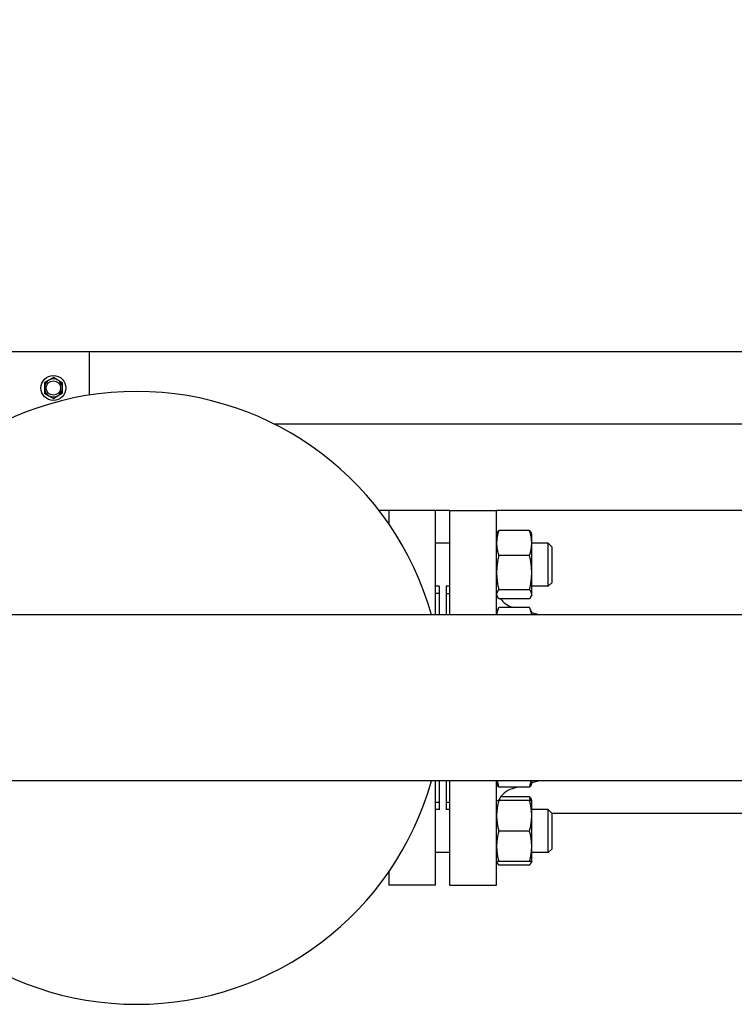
# Model space of a CAD drawing. Header units: inches. Extents: x 24 to 1128, y -69 to 748.
# Tile 653 of 656: x 644 to 657, y 676 to 693. Entities that reach past the tile are written whole.
import ezdxf

# ---------------------------------------------------------------- set-up
doc = ezdxf.new("R2010")
doc.units = ezdxf.units.IN
doc.header["$LTSCALE"] = 32
doc.header["$MEASUREMENT"] = 0
doc.layers.add('Dimension (ANSI)', color=7, linetype='Continuous', lineweight=25)
doc.layers.add('Visible (ANSI)', color=7, linetype='Continuous', lineweight=30)
doc.styles.add('Note Text (ANSI)', font='tahoma.ttf')
doc.dimstyles.new('SB Fraction-16 (ANSI)', dxfattribs={"dimscale": 32, "dimtxt": 0.125, "dimasz": 0.098425, "dimexe": 0.125, "dimexo": 0.0625, "dimgap": 0.031496, "dimtad": 0, "dimtih": 1, "dimtoh": 1, "dimdec": 4, "dimrnd": 1e-08, "dimzin": 0, "dimdsep": 46, "dimlunit": 5, "dimtxsty": 'Note Text (ANSI)', "dimcen": 0.09, "dimdle": 0.393701, "dimclrd": 256, "dimclre": 256, "dimclrt": 256, "dimadec": 0, "dimazin": 3, "dimtfac": 0.96, "dimtofl": 0, "dimtmove": 0, "dimatfit": 3, "dimfxl": 1, "dimfrac": 2, "dimtolj": 1, "dimtzin": 12, "dimlwd": -1, "dimlwe": -1, "dimarcsym": 0})

# ---------------------------------------------------------------- blocks, each defined once
blk = doc.blocks.new('*D17')
at = {"layer": 'Defpoints', "color": 0, "transparency": 16777216}
for p in [(725.281, 707.826), (496.281, 687.669), (725.281, 687.669)]:
    blk.add_point(p, dxfattribs=at)
at = {"layer": 'Dimension (ANSI)', "transparency": 16777216}
for p, q in [((496.281, 689.669), (496.281, 711.826)), ((725.281, 689.669), (725.281, 711.826)), ((499.43, 707.826), (604.341, 707.826)), ((722.131, 707.826), (614.846, 707.826))]:
    blk.add_line(p, q, dxfattribs=at)
for points in [[(499.43, 708.351), (499.43, 707.301), (496.281, 707.826)], [(722.131, 708.351), (722.131, 707.301), (725.281, 707.826)]]:
    blk.add_solid(points, dxfattribs=at)
at = {"layer": 'Dimension (ANSI)', "transparency": 16777216, "insert": (605.349, 709.907), "char_height": 4, "attachment_point": 1, "style": 'Note Text (ANSI)'}
blk.add_mtext('\\A1;229', dxfattribs=at)

msp = doc.modelspace()

# ---------------------------------------------------------------- linework, layer by layer
at = {"layer": 'Visible (ANSI)'}
for p, q in [((645.46813, 687.66853), (641.46813, 687.66853)), ((659.46813, 687.66853), (645.46813, 687.66853)), ((645.46813, 686.92028), (645.46813, 687.66853)), ((644.84313, 687.22366), (644.76513, 687.17863)), ((644.92113, 687.17863), (644.84313, 687.22366)), ((644.76513, 687.17863), (644.68713, 687.1336)), ((644.68713, 687.1336), (644.68713, 687.04353)), ((644.68713, 687.04353), (644.68713, 686.95346)), ((644.99913, 687.1336), (644.92113, 687.17863)), ((644.99913, 687.04353), (644.99913, 687.1336)), ((644.99913, 686.95346), (644.99913, 687.04353)), ((644.68713, 686.95346), (644.76513, 686.90843)), ((644.76513, 686.90843), (644.84313, 686.8634)), ((644.84313, 686.8634), (644.92113, 686.90843)), ((644.92113, 686.90843), (644.99913, 686.95346)), ((660.71813, 686.41853), (648.67032, 686.41853)), ((650.66313, 684.91853), (650.49119, 684.91853)), ((650.66313, 684.91853), (650.66313, 684.68295)), ((651.47313, 684.91853), (650.66313, 684.91853)), ((651.72063, 684.91853), (651.47313, 684.91853)), ((651.47313, 683.10603), (651.47313, 684.91853)), ((651.72063, 683.10603), (651.72063, 684.91853)), ((651.72063, 684.91853), (652.53063, 684.91853)), ((659.42663, 684.91853), (652.53063, 684.91853)), ((652.53063, 683.10603), (652.53063, 684.91853)), ((652.53063, 684.50923), (652.53937, 684.52796)), ((653.10133, 684.57048), (652.56894, 684.57048)), ((653.13963, 684.50923), (653.1309, 684.52796)), ((653.13963, 684.3537), (653.13963, 684.50923)), ((651.72063, 684.35323), (651.47313, 684.35323)), ((653.13963, 683.8408), (653.13963, 684.3537)), ((653.42359, 684.35323), (653.13963, 684.35323)), ((653.42359, 683.60323), (653.42359, 684.35323)), ((653.48609, 684.29073), (653.42359, 684.35323)), ((653.10133, 684.13692), (652.56894, 684.13692)), ((653.48609, 684.29073), (653.48609, 683.66573)), ((653.13963, 683.46532), (653.13963, 683.8408)), ((653.48609, 683.66573), (653.42359, 683.60323)), ((651.53563, 683.60323), (651.47313, 683.60323)), ((651.53563, 683.48103), (651.47313, 683.48103)), ((651.53563, 683.6081), (651.53563, 683.10603)), ((651.65563, 683.6081), (651.65563, 683.10603)), ((651.72063, 683.60323), (651.65563, 683.60323)), ((651.66063, 683.10603), (651.66063, 683.47853)), ((651.66063, 683.47853), (651.72063, 683.47853)), ((652.53063, 683.44723), (652.53937, 683.4285)), ((653.10133, 683.54467), (652.56894, 683.54467)), ((653.13963, 683.44723), (653.1309, 683.4285)), ((653.42359, 683.60323), (653.13963, 683.60323)), ((653.13963, 683.44723), (653.13963, 683.46532)), ((651.66063, 683.35853), (651.65563, 683.35853)), ((653.10133, 683.38598), (652.56894, 683.38598)), ((673.01676, 683.10603), (636.17951, 683.10603)), ((652.53063, 683.15624), (652.56894, 683.23838)), ((653.10133, 683.23838), (652.56894, 683.23838)), ((652.82015, 683.23838), (652.79983, 683.24436)), ((653.13963, 683.15624), (653.10133, 683.23838)), ((653.13963, 683.10603), (653.13963, 683.15624)), ((653.27018, 683.10603), (653.13963, 683.14442)), ((673.01676, 680.23103), (636.17951, 680.23103)), ((651.47313, 678.41853), (651.47313, 680.23103)), ((651.53563, 680.23103), (651.53563, 679.72896)), ((651.65563, 680.23103), (651.65563, 679.72896)), ((651.66063, 679.85853), (651.66063, 680.23103)), ((651.72063, 678.41853), (651.72063, 680.23103)), ((652.53063, 678.41853), (652.53063, 680.23103)), ((653.27018, 680.23103), (653.13963, 680.19263)), ((653.13963, 680.18082), (653.13963, 680.23103)), ((652.53063, 680.18082), (652.53937, 680.16209)), ((653.10133, 680.11957), (652.56894, 680.11957)), ((652.89119, 680.11957), (652.79983, 680.0927)), ((653.13963, 680.18082), (653.1309, 680.16209)), ((651.53563, 679.85603), (651.47313, 679.85603)), ((651.66063, 679.97853), (651.65563, 679.97853)), ((651.66063, 679.85853), (651.72063, 679.85853)), ((653.10133, 679.88983), (652.56894, 679.88983)), ((653.10133, 679.95108), (652.60062, 679.95108)), ((653.13963, 679.88983), (653.1309, 679.90856)), ((653.13963, 679.62433), (653.13963, 679.88983)), ((651.53563, 679.73383), (651.47313, 679.73383)), ((651.72063, 679.73383), (651.65563, 679.73383)), ((653.42359, 679.73383), (653.13963, 679.73383)), ((653.42359, 678.98383), (653.42359, 679.73383)), ((653.48609, 679.67133), (653.42359, 679.73383)), ((653.13963, 679.09333), (653.13963, 679.62433)), ((653.48609, 679.67133), (653.48609, 679.04633)), ((653.48609, 679.66853), (660.0308, 679.66853)), ((653.10133, 679.35883), (652.56894, 679.35883)), ((653.13963, 678.82783), (653.13963, 679.09333)), ((653.48609, 679.04633), (653.42359, 678.98383)), ((651.72063, 678.98383), (651.47313, 678.98383)), ((652.53063, 678.82783), (652.53937, 678.8091)), ((653.10133, 678.82783), (652.56894, 678.82783)), ((653.13963, 678.82783), (653.1309, 678.8091)), ((653.42359, 678.98383), (653.13963, 678.98383)), ((653.10133, 678.76658), (652.56894, 678.76658)), ((650.66313, 678.65411), (650.66313, 678.41853)), ((651.47313, 678.41853), (650.66313, 678.41853)), ((651.72063, 678.41853), (652.53063, 678.41853))]:
    msp.add_line(p, q, dxfattribs=at)
for radius in [0.216, 0.1248]:
    msp.add_circle((644.84313, 687.04353), radius, dxfattribs=at)
for centre, radius, start, end in [((644.84313, 687.04353), 0.156, 60, 120), ((644.84313, 687.04353), 0.156, 120, 180), ((644.84313, 687.04353), 0.156, 180, 240), ((644.84313, 687.04353), 0.156, 0, 60), ((644.84313, 687.04353), 0.156, 300, 0), ((646.28563, 681.66853), 5.315, 15.691698, 164.308302), ((644.84313, 687.04353), 0.156, 240, 300), ((652.90563, 683.60412), 0.375, 215.572456, 253.61155), ((646.28563, 681.66853), 5.315, 195.691698, 344.308302), ((652.90563, 679.73294), 0.375, 106.38845, 155.267065)]:
    msp.add_arc(centre, radius, start, end, dxfattribs=at)
for points, weights in [([(652.56894, 684.57048), (652.53063, 684.45431), (652.53063, 684.3537)], [1, 1.0379548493, 1]), ([(652.53937, 684.52796), (652.54874, 684.54806), (652.56894, 684.57048)], [1.01895290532, 1.01965956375, 1]), ([(653.13963, 684.3537), (653.13963, 684.45431), (653.10133, 684.57048)], [1, 1.0379548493, 1]), ([(653.10133, 684.57048), (653.12152, 684.54806), (653.1309, 684.52796)], [1, 1.01965956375, 1.01895290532]), ([(652.53063, 684.3537), (652.53063, 684.25309), (652.56894, 684.13692)], [1, 1.0379548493, 1]), ([(653.10133, 684.13692), (653.13963, 684.25309), (653.13963, 684.3537)], [1, 1.0379548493, 1]), ([(652.56894, 684.13692), (652.53063, 683.97823), (652.53063, 683.8408)], [1, 1.0379548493, 1]), ([(653.13963, 683.8408), (653.13963, 683.97823), (653.10133, 684.13692)], [1, 1.0379548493, 1]), ([(652.53063, 683.8408), (652.53063, 683.70336), (652.56894, 683.54467)], [1, 1.0379548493, 1]), ([(653.10133, 683.54467), (653.13963, 683.70336), (653.13963, 683.8408)], [1, 1.0379548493, 1]), ([(652.56894, 683.54467), (652.53063, 683.50215), (652.53063, 683.46532)], [1, 1.0379548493, 1]), ([(652.53063, 683.46532), (652.53063, 683.4285), (652.56894, 683.38598)], [1, 1.0379548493, 1]), ([(653.13963, 683.46532), (653.13963, 683.50215), (653.10133, 683.54467)], [1, 1.0379548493, 1]), ([(653.10133, 683.38598), (653.13963, 683.4285), (653.13963, 683.46532)], [1, 1.0379548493, 1]), ([(652.56894, 683.23838), (652.53591, 683.16756), (652.5314, 683.10603)], [1, 1.03255456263, 1.00926384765]), ([(653.13886, 683.10603), (653.13435, 683.16756), (653.10133, 683.23838)], [1.00926384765, 1.03255456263, 1]), ([(652.54019, 680.23103), (652.54959, 680.17825), (652.56894, 680.11957)], [1.0189760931, 1.01881846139, 1]), ([(653.10133, 680.11957), (653.12068, 680.17825), (653.13008, 680.23103)], [1, 1.01881846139, 1.0189760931]), ([(652.56894, 680.11957), (652.54874, 680.14199), (652.53937, 680.16209)], [1, 1.01965956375, 1.01895290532]), ([(653.1309, 680.16209), (653.12152, 680.14199), (653.10133, 680.11957)], [1.01895290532, 1.01965956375, 1]), ([(652.53063, 679.88983), (652.53063, 679.88983), (652.56894, 679.88983)], [1, 1.0379548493, 1]), ([(652.56894, 679.88983), (652.53063, 679.74755), (652.53063, 679.62433)], [1, 1.0379548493, 1]), ([(653.10133, 679.95108), (653.12152, 679.92866), (653.1309, 679.90856)], [1, 1.01965956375, 1.01895290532]), ([(653.11923, 679.88983), (653.11175, 679.91947), (653.10133, 679.95108)], [1.01477953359, 1.01005189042, 1]), ([(653.10133, 679.88983), (653.13963, 679.88983), (653.13963, 679.88983)], [1, 1.0379548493, 1]), ([(653.13963, 679.62433), (653.13963, 679.74755), (653.10133, 679.88983)], [1, 1.0379548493, 1]), ([(652.53063, 679.62433), (652.53063, 679.50111), (652.56894, 679.35883)], [1, 1.0379548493, 1]), ([(653.10133, 679.35883), (653.13963, 679.50111), (653.13963, 679.62433)], [1, 1.0379548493, 1]), ([(652.56894, 679.35883), (652.53063, 679.21655), (652.53063, 679.09333)], [1, 1.0379548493, 1]), ([(653.13963, 679.09333), (653.13963, 679.21655), (653.10133, 679.35883)], [1, 1.0379548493, 1]), ([(652.53063, 679.09333), (652.53063, 678.97011), (652.56894, 678.82783)], [1, 1.0379548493, 1]), ([(653.10133, 678.82783), (653.13963, 678.97011), (653.13963, 679.09333)], [1, 1.0379548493, 1]), ([(652.56894, 678.82783), (652.53063, 678.82783), (652.53063, 678.82783)], [1, 1.0379548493, 1]), ([(652.53277, 678.82783), (652.53949, 678.79927), (652.56894, 678.76658)], [1.01375847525, 1.02892942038, 1]), ([(653.13963, 678.82783), (653.13963, 678.82783), (653.10133, 678.82783)], [1, 1.0379548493, 1]), ([(653.10133, 678.76658), (653.13078, 678.79927), (653.1375, 678.82783)], [1, 1.02892942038, 1.01375847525])]:
    msp.add_rational_spline(points, weights, degree=2, dxfattribs=at)

# ---------------------------------------------------------------- dimensions: what is measured, and where the dimension line sits
at = {"layer": 'Dimension (ANSI)'}
dim = msp.add_linear_dim(base=(725.28063, 707.82601), p1=(496.28063, 687.66853), p2=(725.28063, 687.66853), dimstyle='SB Fraction-16 (ANSI)', override={"dimgap": 0.031496, "dimtih": 0, "dimtoh": 0, "dimdec": 4, "dimtol": 0, "dimlim": 0, "dimtp": 0, "dimtm": 0, "dimtdec": 2, "dimatfit": 1}, dxfattribs=at)
dim.commit()
dim.dimension.update_dxf_attribs({"geometry": '*D17', "text_midpoint": (609.59332, 707.82601), "dimtype": 160})

doc.saveas('drawing.dxf')
